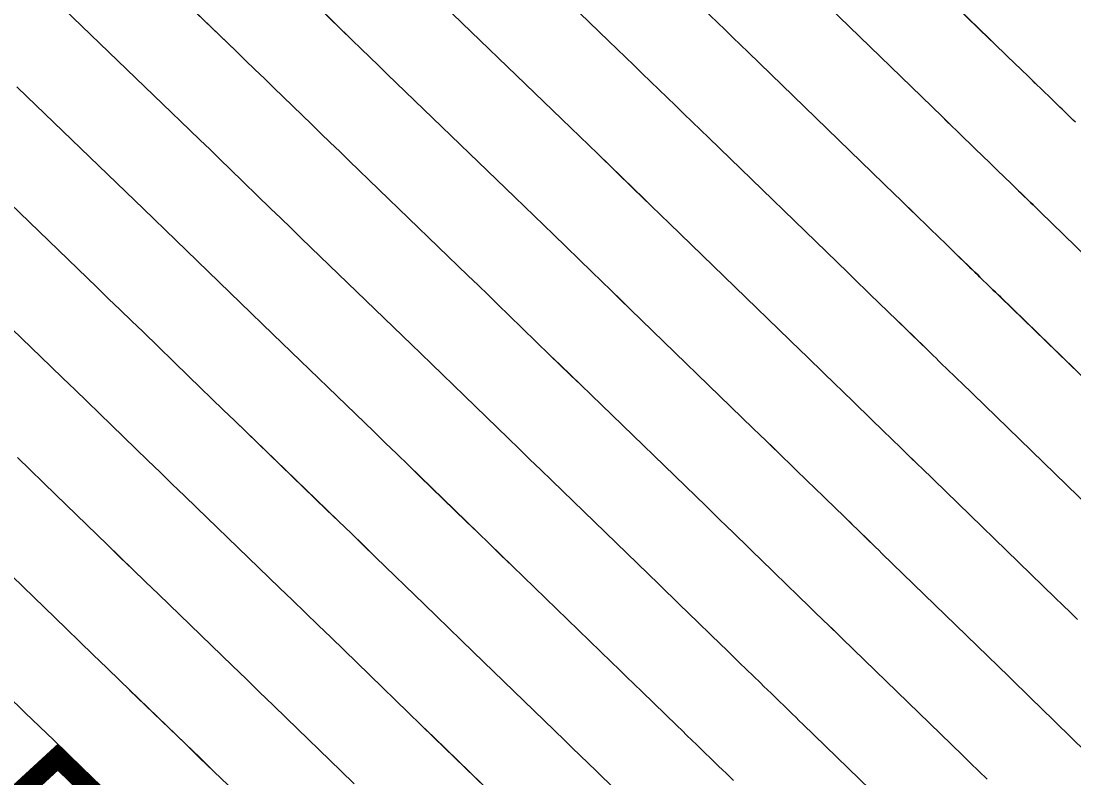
# Model space of a CAD drawing. Extents: x 954385 to 988206, y 1868364 to 1924553.
# Drawn here: x 955894.3 to 955929.86, y 1923025.36 to 1923050.93 of the extents above; entities that cross this region are included whole.
import ezdxf

# ---------------------------------------------------------------- set-up
doc = ezdxf.new("R2010")
doc.units = 0
for name, color, linetype in [('16', 7, 'Continuous'), ('6', 7, 'Continuous'), ('7', 7, 'Continuous')]:
    doc.layers.add(name, color=color, linetype=linetype)

msp = doc.modelspace()

# ---------------------------------------------------------------- linework, layer by layer
at = {"layer": '16'}
for points in [[(955929.903, 1923047.515), (955929.828, 1923047.588), (955929.754, 1923047.661), (955929.454, 1923047.952), (955929.379, 1923048.025), (955929.304, 1923048.098), (955929.23, 1923048.171), (955929.155, 1923048.244), (955928.713, 1923048.672), (955928.615, 1923048.768), (955928.516, 1923048.863), (955928.418, 1923048.959), (955928.319, 1923049.055), (955927.605, 1923049.748), (955927.453, 1923049.896), (955927.302, 1923050.043), (955927.15, 1923050.19), (955926.998, 1923050.338), (955921.502, 1923055.666)], [(955930.794, 1923034.102), (955926.044, 1923038.717), (955925.95, 1923038.808), (955925.856, 1923038.899), (955925.762, 1923038.991), (955925.669, 1923039.082), (955925.293, 1923039.448), (955925.2, 1923039.539), (955925.106, 1923039.63), (955925.012, 1923039.721), (955924.918, 1923039.813), (955924.364, 1923040.35), (955924.241, 1923040.469), (955924.117, 1923040.589), (955923.994, 1923040.709), (955923.87, 1923040.829), (955922.975, 1923041.699), (955922.785, 1923041.884), (955922.595, 1923042.068), (955922.404, 1923042.253), (955922.214, 1923042.438), (955917.525, 1923046.984), (955917.244, 1923047.257), (955916.963, 1923047.529), (955916.682, 1923047.802), (955916.401, 1923048.075), (955915.277, 1923049.166), (955914.996, 1923049.439), (955914.715, 1923049.712), (955914.434, 1923049.984), (955914.152, 1923050.257), (955909.242, 1923055.002)], [(955926.921, 1923025.316), (955926.643, 1923025.587), (955926.366, 1923025.857), (955926.088, 1923026.127), (955922.035, 1923030.064), (955921.922, 1923030.174), (955921.809, 1923030.284), (955921.697, 1923030.393), (955921.584, 1923030.503), (955921.133, 1923030.943), (955921.02, 1923031.052), (955920.907, 1923031.162), (955920.794, 1923031.272), (955920.681, 1923031.382), (955920.016, 1923032.027), (955919.867, 1923032.171), (955919.718, 1923032.316), (955919.57, 1923032.46), (955919.421, 1923032.604), (955918.345, 1923033.649), (955918.117, 1923033.872), (955917.888, 1923034.094), (955917.659, 1923034.316), (955917.43, 1923034.538), (955913.548, 1923038.302), (955913.201, 1923038.639), (955912.854, 1923038.975), (955912.507, 1923039.312), (955912.16, 1923039.649), (955910.774, 1923040.996), (955910.427, 1923041.332), (955910.08, 1923041.669), (955909.733, 1923042.005), (955909.385, 1923042.341), (955905.378, 1923046.213), (955905.059, 1923046.521), (955904.741, 1923046.829), (955904.423, 1923047.138), (955904.105, 1923047.446), (955902.835, 1923048.681), (955902.517, 1923048.989), (955902.199, 1923049.297), (955901.88, 1923049.605), (955901.562, 1923049.913), (955896.976, 1923054.335)], [(955933.932, 1923039.419), (955928.717, 1923044.485), (955928.635, 1923044.564), (955928.554, 1923044.643), (955928.473, 1923044.722), (955928.392, 1923044.801), (955928.067, 1923045.117), (955927.986, 1923045.196), (955927.905, 1923045.275), (955927.824, 1923045.354), (955927.742, 1923045.433), (955927.264, 1923045.898), (955927.157, 1923046.002), (955927.05, 1923046.105), (955926.943, 1923046.209), (955926.836, 1923046.313), (955926.062, 1923047.065), (955925.897, 1923047.225), (955925.733, 1923047.385), (955925.568, 1923047.545), (955925.403, 1923047.704), (955920.177, 1923052.772)], [(955929.975, 1923030.714), (955929.725, 1923030.958), (955929.475, 1923031.201), (955929.225, 1923031.444), (955924.708, 1923035.833), (955924.608, 1923035.93), (955924.507, 1923036.028), (955924.407, 1923036.125), (955924.307, 1923036.223), (955923.906, 1923036.613), (955923.806, 1923036.71), (955923.706, 1923036.808), (955923.606, 1923036.905), (955923.505, 1923037.002), (955922.915, 1923037.575), (955922.783, 1923037.703), (955922.651, 1923037.831), (955922.519, 1923037.959), (955922.387, 1923038.088), (955921.432, 1923039.016), (955921.229, 1923039.213), (955921.026, 1923039.41), (955920.822, 1923039.607), (955920.619, 1923039.805), (955916.199, 1923044.09), (955915.896, 1923044.384), (955915.593, 1923044.678), (955915.29, 1923044.972), (955914.987, 1923045.266), (955913.776, 1923046.443), (955913.473, 1923046.737), (955913.17, 1923047.031), (955912.867, 1923047.325), (955912.563, 1923047.618), (955907.954, 1923052.072)], [(955916.778, 1923051.89), (955917.814, 1923050.884), (955918.073, 1923050.632), (955918.332, 1923050.381), (955918.592, 1923050.129), (955918.851, 1923049.878), (955923.808, 1923045.071), (955923.986, 1923044.899), (955924.164, 1923044.727), (955924.341, 1923044.554), (955924.519, 1923044.382), (955925.353, 1923043.571), (955925.468, 1923043.459), (955925.584, 1923043.347), (955925.699, 1923043.236), (955925.814, 1923043.124), (955926.33, 1923042.623), (955926.418, 1923042.538), (955926.505, 1923042.453), (955926.593, 1923042.368), (955926.68, 1923042.283), (955927.03, 1923041.942), (955927.118, 1923041.857), (955927.205, 1923041.771), (955927.293, 1923041.686), (955927.38, 1923041.601), (955932.363, 1923036.761)], [(955895.734, 1923051.362), (955899.997, 1923047.251), (955900.339, 1923046.921), (955900.68, 1923046.591), (955901.021, 1923046.261), (955901.362, 1923045.93), (955902.725, 1923044.606), (955903.066, 1923044.275), (955903.407, 1923043.945), (955903.748, 1923043.614), (955904.089, 1923043.284), (955907.796, 1923039.702), (955908.166, 1923039.345), (955908.535, 1923038.988), (955908.904, 1923038.63), (955909.272, 1923038.272), (955910.747, 1923036.84), (955911.115, 1923036.482), (955911.484, 1923036.124), (955911.853, 1923035.766), (955912.222, 1923035.408), (955915.835, 1923031.905), (955916.077, 1923031.67), (955916.319, 1923031.436), (955916.56, 1923031.201), (955916.802, 1923030.966), (955917.939, 1923029.862), (955918.095, 1923029.71), (955918.252, 1923029.558), (955918.409, 1923029.405), (955918.566, 1923029.253), (955919.269, 1923028.571), (955919.388, 1923028.455), (955919.507, 1923028.34), (955919.626, 1923028.224), (955919.746, 1923028.108), (955920.222, 1923027.644), (955920.341, 1923027.528), (955920.46, 1923027.412), (955920.58, 1923027.296), (955920.699, 1923027.18), (955924.519, 1923023.469)], [(955930.271, 1923026.235), (955928.711, 1923027.758), (955928.448, 1923028.015), (955928.184, 1923028.272), (955927.92, 1923028.529), (955927.656, 1923028.786), (955923.371, 1923032.948), (955923.265, 1923033.052), (955923.158, 1923033.156), (955923.052, 1923033.259), (955922.945, 1923033.363), (955922.519, 1923033.778), (955922.413, 1923033.881), (955922.306, 1923033.985), (955922.2, 1923034.088), (955922.093, 1923034.192), (955921.465, 1923034.801), (955921.325, 1923034.937), (955921.185, 1923035.073), (955921.045, 1923035.21), (955920.904, 1923035.346), (955919.889, 1923036.332), (955919.673, 1923036.542), (955919.457, 1923036.752), (955919.241, 1923036.962), (955919.024, 1923037.171), (955914.873, 1923041.196), (955914.548, 1923041.511), (955914.223, 1923041.827), (955913.899, 1923042.142), (955913.574, 1923042.457), (955912.275, 1923043.719), (955911.95, 1923044.035), (955911.625, 1923044.35), (955911.3, 1923044.665), (955910.974, 1923044.979), (955906.666, 1923049.143), (955906.37, 1923049.428), (955906.075, 1923049.714), (955905.78, 1923050), (955905.486, 1923050.286), (955904.307, 1923051.431)], [(955894.161, 1923048.709), (955894.493, 1923048.389), (955898.432, 1923044.59), (955898.797, 1923044.238), (955899.162, 1923043.885), (955899.526, 1923043.533), (955899.89, 1923043.179), (955901.345, 1923041.766), (955901.709, 1923041.413), (955902.073, 1923041.06), (955902.437, 1923040.707), (955902.801, 1923040.355), (955906.207, 1923037.064), (955906.598, 1923036.685), (955906.99, 1923036.307), (955907.38, 1923035.928), (955907.771, 1923035.548), (955909.333, 1923034.031), (955909.724, 1923033.652), (955910.114, 1923033.272), (955910.505, 1923032.893), (955910.896, 1923032.514), (955914.24, 1923029.271), (955914.495, 1923029.024), (955914.75, 1923028.777), (955915.004, 1923028.53), (955915.259, 1923028.283), (955916.456, 1923027.12), (955916.621, 1923026.96), (955916.786, 1923026.8), (955916.951, 1923026.639), (955917.116, 1923026.479), (955917.856, 1923025.761), (955917.982, 1923025.639), (955918.108, 1923025.517), (955918.233, 1923025.395), (955918.359, 1923025.273)], [(955893.252, 1923045.416), (955896.868, 1923041.929), (955897.256, 1923041.554), (955897.643, 1923041.179), (955898.031, 1923040.804), (955898.418, 1923040.429), (955899.964, 1923038.926), (955900.351, 1923038.55), (955900.738, 1923038.175), (955901.126, 1923037.8), (955901.513, 1923037.425), (955904.618, 1923034.425), (955905.031, 1923034.026), (955905.445, 1923033.626), (955905.857, 1923033.225), (955906.27, 1923032.825), (955907.92, 1923031.222), (955908.332, 1923030.822), (955908.745, 1923030.421), (955909.157, 1923030.021), (955909.57, 1923029.62), (955912.646, 1923026.638), (955912.913, 1923026.379), (955913.181, 1923026.119), (955913.448, 1923025.86), (955913.716, 1923025.6), (955914.973, 1923024.379)], [(955911.051, 1923024.005), (955908.244, 1923026.726), (955907.81, 1923027.148), (955907.375, 1923027.57), (955906.94, 1923027.991), (955906.506, 1923028.413), (955904.769, 1923030.101), (955904.334, 1923030.523), (955903.899, 1923030.945), (955903.464, 1923031.366), (955903.029, 1923031.787), (955900.225, 1923034.496), (955899.815, 1923034.893), (955899.404, 1923035.29), (955898.994, 1923035.688), (955898.584, 1923036.086), (955896.945, 1923037.678), (955896.535, 1923038.076), (955896.125, 1923038.474), (955895.714, 1923038.871), (955895.303, 1923039.267), (955892.01, 1923042.443)], [(955905.549, 1923025.161), (955905.093, 1923025.605), (955903.267, 1923027.378), (955902.811, 1923027.821), (955902.354, 1923028.263), (955901.897, 1923028.706), (955901.44, 1923029.148), (955898.937, 1923031.567), (955898.504, 1923031.986), (955898.07, 1923032.406), (955897.637, 1923032.826), (955897.204, 1923033.246), (955895.473, 1923034.928), (955895.04, 1923035.348), (955894.607, 1923035.768), (955894.173, 1923036.187)], [(955896.372, 1923029.874), (955896.28, 1923029.963), (955895.824, 1923030.406), (955894, 1923032.177)], [(955901.288, 1923025.118), (955900.809, 1923025.582), (955900.33, 1923026.046), (955899.851, 1923026.51), (955897.966, 1923028.331)]]:
    msp.add_lwpolyline(points, dxfattribs=at)
at = {"layer": '6'}
for points in [[(955929.975, 1923030.714), (955929.725, 1923030.957), (955929.475, 1923031.2), (955929.225, 1923031.444), (955924.708, 1923035.833), (955924.608, 1923035.931), (955924.508, 1923036.028), (955924.408, 1923036.126), (955924.307, 1923036.223), (955923.907, 1923036.613), (955923.806, 1923036.711), (955923.706, 1923036.808), (955923.606, 1923036.906), (955923.506, 1923037.003), (955922.915, 1923037.576), (955922.783, 1923037.704), (955922.651, 1923037.832), (955922.52, 1923037.96), (955922.388, 1923038.088), (955921.433, 1923039.016), (955921.229, 1923039.214), (955921.026, 1923039.411), (955920.823, 1923039.608), (955920.62, 1923039.805), (955916.2, 1923044.091), (955915.897, 1923044.385), (955915.594, 1923044.679), (955915.291, 1923044.973), (955914.988, 1923045.267), (955913.777, 1923046.444), (955913.474, 1923046.738), (955913.171, 1923047.032), (955912.867, 1923047.325), (955912.564, 1923047.619), (955907.954, 1923052.072)], [(955893.251, 1923045.414), (955896.868, 1923041.928), (955897.256, 1923041.554), (955897.643, 1923041.179), (955898.031, 1923040.804), (955898.418, 1923040.428), (955899.964, 1923038.925), (955900.351, 1923038.55), (955900.738, 1923038.175), (955901.126, 1923037.8), (955901.514, 1923037.425), (955904.619, 1923034.426), (955905.032, 1923034.026), (955905.445, 1923033.626), (955905.858, 1923033.226), (955906.27, 1923032.825), (955907.92, 1923031.223), (955908.333, 1923030.822), (955908.745, 1923030.422), (955909.158, 1923030.021), (955909.571, 1923029.621), (955912.646, 1923026.639), (955912.914, 1923026.38), (955913.181, 1923026.12), (955913.449, 1923025.86), (955913.716, 1923025.601), (955914.973, 1923024.379)]]:
    msp.add_lwpolyline(points, dxfattribs=at)
at = {"layer": '7'}
for points in [[(955929.904, 1923047.516), (955929.829, 1923047.589), (955929.754, 1923047.662), (955929.455, 1923047.953), (955929.38, 1923048.026), (955929.305, 1923048.099), (955929.23, 1923048.172), (955929.155, 1923048.245), (955928.714, 1923048.673), (955928.615, 1923048.768), (955928.517, 1923048.864), (955928.418, 1923048.96), (955928.32, 1923049.055), (955927.606, 1923049.749), (955927.454, 1923049.896), (955927.302, 1923050.044), (955927.15, 1923050.191), (955926.998, 1923050.339), (955921.503, 1923055.667)], [(955909.242, 1923055.001), (955914.153, 1923050.257), (955914.434, 1923049.985), (955914.716, 1923049.713), (955914.997, 1923049.44), (955915.278, 1923049.167), (955916.402, 1923048.076), (955916.682, 1923047.803), (955916.963, 1923047.53), (955917.245, 1923047.257), (955917.526, 1923046.985), (955922.214, 1923042.439), (955922.405, 1923042.254), (955922.595, 1923042.069), (955922.786, 1923041.884), (955922.976, 1923041.699), (955923.871, 1923040.83), (955923.994, 1923040.71), (955924.118, 1923040.59), (955924.241, 1923040.47), (955924.365, 1923040.35), (955924.918, 1923039.813), (955925.012, 1923039.722), (955925.106, 1923039.631), (955925.2, 1923039.54), (955925.294, 1923039.448), (955925.669, 1923039.083), (955925.763, 1923038.992), (955925.857, 1923038.9), (955925.951, 1923038.809), (955926.045, 1923038.718), (955930.794, 1923034.102)], [(955926.921, 1923025.316), (955926.643, 1923025.586), (955926.366, 1923025.857), (955926.088, 1923026.127), (955922.036, 1923030.065), (955921.923, 1923030.175), (955921.81, 1923030.284), (955921.697, 1923030.394), (955921.584, 1923030.504), (955921.133, 1923030.943), (955921.02, 1923031.053), (955920.907, 1923031.163), (955920.794, 1923031.273), (955920.681, 1923031.382), (955920.016, 1923032.028), (955919.867, 1923032.172), (955919.719, 1923032.316), (955919.57, 1923032.46), (955919.422, 1923032.604), (955918.346, 1923033.65), (955918.117, 1923033.872), (955917.888, 1923034.095), (955917.659, 1923034.317), (955917.43, 1923034.539), (955913.548, 1923038.303), (955913.201, 1923038.639), (955912.854, 1923038.976), (955912.508, 1923039.313), (955912.161, 1923039.649), (955910.774, 1923040.996), (955910.427, 1923041.333), (955910.08, 1923041.669), (955909.733, 1923042.006), (955909.386, 1923042.341), (955905.378, 1923046.213), (955905.059, 1923046.521), (955904.741, 1923046.829), (955904.423, 1923047.137), (955904.105, 1923047.445), (955902.835, 1923048.68), (955902.517, 1923048.988), (955902.199, 1923049.296), (955901.88, 1923049.604), (955901.562, 1923049.912), (955896.975, 1923054.333)], [(955920.177, 1923052.773), (955925.404, 1923047.705), (955925.568, 1923047.546), (955925.733, 1923047.386), (955925.898, 1923047.226), (955926.062, 1923047.066), (955926.837, 1923046.313), (955926.943, 1923046.21), (955927.05, 1923046.106), (955927.157, 1923046.002), (955927.264, 1923045.898), (955927.743, 1923045.434), (955927.824, 1923045.355), (955927.905, 1923045.276), (955927.986, 1923045.197), (955928.068, 1923045.118), (955928.392, 1923044.802), (955928.474, 1923044.723), (955928.555, 1923044.644), (955928.636, 1923044.565), (955928.717, 1923044.486), (955933.932, 1923039.419)], [(955932.363, 1923036.76), (955927.381, 1923041.602), (955927.293, 1923041.687), (955927.206, 1923041.772), (955927.118, 1923041.857), (955927.031, 1923041.943), (955926.681, 1923042.283), (955926.593, 1923042.368), (955926.506, 1923042.454), (955926.418, 1923042.539), (955926.33, 1923042.624), (955925.814, 1923043.124), (955925.699, 1923043.236), (955925.584, 1923043.348), (955925.469, 1923043.46), (955925.354, 1923043.572), (955924.519, 1923044.383), (955924.342, 1923044.555), (955924.164, 1923044.727), (955923.987, 1923044.9), (955923.809, 1923045.072), (955918.851, 1923049.879), (955918.592, 1923050.13), (955918.333, 1923050.382), (955918.074, 1923050.633), (955917.815, 1923050.885), (955916.779, 1923051.891)], [(955924.519, 1923023.469), (955920.699, 1923027.181), (955920.58, 1923027.296), (955920.461, 1923027.412), (955920.342, 1923027.528), (955920.222, 1923027.644), (955919.746, 1923028.108), (955919.627, 1923028.224), (955919.507, 1923028.34), (955919.388, 1923028.456), (955919.269, 1923028.572), (955918.566, 1923029.253), (955918.409, 1923029.406), (955918.253, 1923029.558), (955918.096, 1923029.71), (955917.939, 1923029.863), (955916.803, 1923030.967), (955916.561, 1923031.202), (955916.319, 1923031.436), (955916.077, 1923031.671), (955915.836, 1923031.906), (955912.222, 1923035.409), (955911.853, 1923035.767), (955911.485, 1923036.125), (955911.116, 1923036.483), (955910.747, 1923036.841), (955909.273, 1923038.273), (955908.904, 1923038.631), (955908.535, 1923038.988), (955908.166, 1923039.346), (955907.797, 1923039.703), (955904.09, 1923043.284), (955903.748, 1923043.614), (955903.407, 1923043.944), (955903.066, 1923044.275), (955902.725, 1923044.605), (955901.362, 1923045.929), (955901.021, 1923046.26), (955900.68, 1923046.591), (955900.339, 1923046.921), (955899.997, 1923047.25), (955895.734, 1923051.36)], [(955930.27, 1923026.234), (955928.711, 1923027.757), (955928.448, 1923028.015), (955928.184, 1923028.272), (955927.92, 1923028.529), (955927.656, 1923028.785), (955923.372, 1923032.949), (955923.265, 1923033.053), (955923.159, 1923033.156), (955923.052, 1923033.26), (955922.946, 1923033.364), (955922.52, 1923033.778), (955922.413, 1923033.882), (955922.307, 1923033.986), (955922.2, 1923034.089), (955922.093, 1923034.193), (955921.465, 1923034.802), (955921.325, 1923034.938), (955921.185, 1923035.074), (955921.045, 1923035.21), (955920.905, 1923035.346), (955919.889, 1923036.333), (955919.673, 1923036.543), (955919.457, 1923036.753), (955919.241, 1923036.963), (955919.025, 1923037.172), (955914.874, 1923041.197), (955914.549, 1923041.512), (955914.224, 1923041.827), (955913.899, 1923042.143), (955913.574, 1923042.458), (955912.275, 1923043.72), (955911.951, 1923044.035), (955911.626, 1923044.35), (955911.3, 1923044.665), (955910.975, 1923044.98), (955906.666, 1923049.142), (955906.37, 1923049.428), (955906.075, 1923049.713), (955905.78, 1923049.999), (955905.485, 1923050.285), (955904.307, 1923051.43)], [(955918.359, 1923025.273), (955918.233, 1923025.395), (955918.108, 1923025.518), (955917.982, 1923025.64), (955917.856, 1923025.762), (955917.117, 1923026.479), (955916.951, 1923026.64), (955916.786, 1923026.8), (955916.621, 1923026.96), (955916.456, 1923027.121), (955915.259, 1923028.284), (955915.005, 1923028.531), (955914.75, 1923028.778), (955914.496, 1923029.025), (955914.241, 1923029.272), (955910.896, 1923032.515), (955910.506, 1923032.894), (955910.115, 1923033.273), (955909.724, 1923033.652), (955909.334, 1923034.032), (955907.772, 1923035.549), (955907.381, 1923035.928), (955906.99, 1923036.307), (955906.599, 1923036.686), (955906.208, 1923037.064), (955902.802, 1923040.354), (955902.437, 1923040.707), (955902.073, 1923041.059), (955901.709, 1923041.412), (955901.345, 1923041.765), (955899.89, 1923043.179), (955899.526, 1923043.532), (955899.162, 1923043.885), (955898.797, 1923044.237), (955898.432, 1923044.589), (955894.493, 1923048.387), (955894.161, 1923048.708)], [(955892.01, 1923042.441), (955895.303, 1923039.267), (955895.714, 1923038.87), (955896.125, 1923038.473), (955896.535, 1923038.075), (955896.945, 1923037.678), (955898.584, 1923036.085), (955898.994, 1923035.688), (955899.404, 1923035.29), (955899.815, 1923034.893), (955900.225, 1923034.496), (955903.029, 1923031.787), (955903.465, 1923031.366), (955903.9, 1923030.945), (955904.335, 1923030.524), (955904.769, 1923030.102), (955906.507, 1923028.414), (955906.941, 1923027.992), (955907.375, 1923027.57), (955907.81, 1923027.149), (955908.245, 1923026.727), (955911.051, 1923024.006)], [(955894.173, 1923036.186), (955894.607, 1923035.767), (955895.04, 1923035.347), (955895.473, 1923034.927), (955897.204, 1923033.245), (955897.637, 1923032.825), (955898.07, 1923032.405), (955898.504, 1923031.986), (955898.937, 1923031.566), (955901.44, 1923029.149), (955901.898, 1923028.706), (955902.355, 1923028.264), (955902.812, 1923027.821), (955903.268, 1923027.378), (955905.093, 1923025.605), (955905.549, 1923025.162)], [(955894.001, 1923032.176), (955895.824, 1923030.405), (955896.28, 1923029.963), (955896.736, 1923029.52), (955897.193, 1923029.078), (955897.649, 1923028.637), (955899.851, 1923026.51), (955900.331, 1923026.047), (955900.81, 1923025.583), (955901.288, 1923025.119)], [(955892.528, 1923029.426), (955894.443, 1923027.565), (955894.922, 1923027.1), (955895.402, 1923026.636), (955895.881, 1923026.171), (955896.361, 1923025.708), (955898.299, 1923023.836)]]:
    msp.add_lwpolyline(points, dxfattribs=at)

# ---------------------------------------------------------------- texts
at = {"layer": '16'}
msp.add_text('585', height=6, rotation=315.8863, dxfattribs=at).set_placement((955890.877, 1923022.668))

doc.saveas('drawing.dxf')
